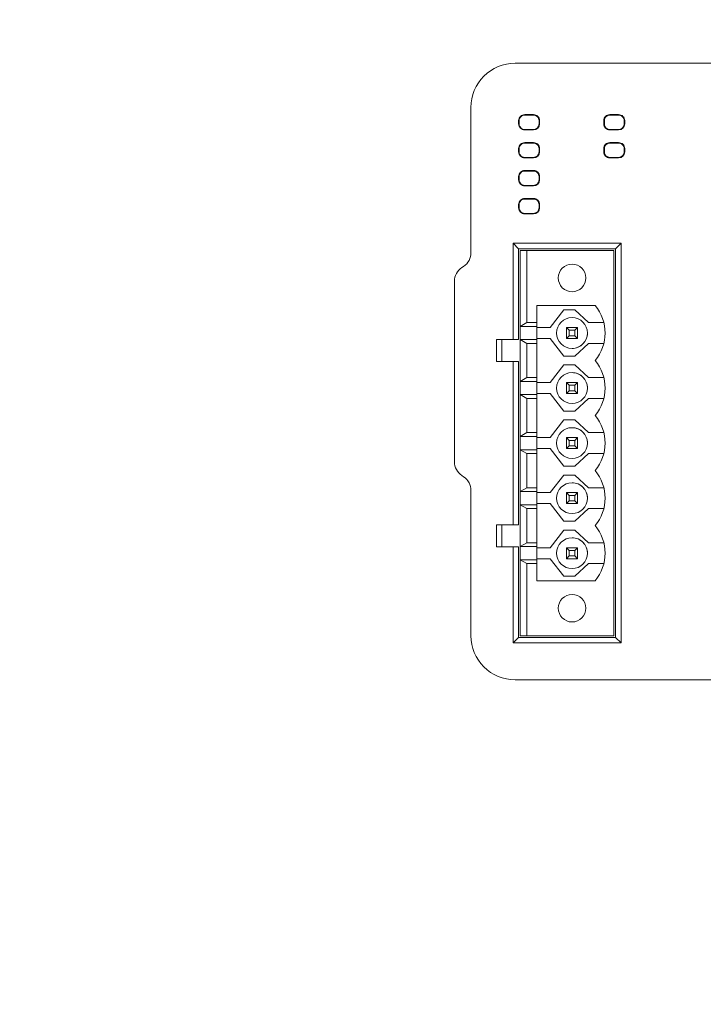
# Model space of a CAD drawing. Header units: millimetres. Extents: x -1114 to 1396, y -630 to 631.
# Tile 418 of 656: x 292 to 354, y -529 to -439. Entities that reach past the tile are written whole.
import ezdxf

# ---------------------------------------------------------------- set-up
doc = ezdxf.new("R2010")
doc.units = ezdxf.units.MM
doc.header["$MEASUREMENT"] = 0

msp = doc.modelspace()

# ---------------------------------------------------------------- linework, layer by layer
at = {"lineweight": 18}
for points, knots in [([(1038.9843, -629.7647), (1038.9843, -629.7647), (-1111.4882, -629.7647), (-1111.4882, -629.7647), (-1111.4882, -629.7647), (-1111.4882, -629.7647), (-1111.4882, 630.7883), (-1111.4882, 630.7883), (-1111.4882, 630.7883), (-1111.4882, 630.7883), (1038.9843, 630.7883), (1038.9843, 630.7883)], [0, 0, 0, 0, 0.3333333, 0.3333333, 0.3333333, 0.3333333, 0.6666667, 0.6666667, 0.6666667, 0.6666667, 1, 1, 1, 1]), ([(336.8203, -443.4076), (335.7594, -443.4076), (334.742, -443.8291), (333.9918, -444.5792), (333.9918, -444.5792), (333.2417, -445.3294), (332.8203, -446.3468), (332.8203, -447.4076)], [0, 0, 0, 0, 0.5, 0.5, 0.5, 0.5, 1, 1, 1, 1]), ([(336.8203, -443.4076), (335.7594, -443.4076), (334.742, -443.8291), (333.9918, -444.5792), (333.9918, -444.5792), (333.2417, -445.3294), (332.8203, -446.3468), (332.8203, -447.4076)], [0, 0, 0, 0, 0.5, 0.5, 0.5, 0.5, 1, 1, 1, 1]), ([(337.7018, -448.0654), (337.5559, -448.0654), (337.416, -448.1234), (337.3128, -448.2265), (337.3128, -448.2265), (337.2097, -448.3297), (337.1517, -448.4696), (337.1517, -448.6155)], [0, 0, 0, 0, 0.5, 0.5, 0.5, 0.5, 1, 1, 1, 1]), ([(339.0518, -448.6155), (339.0518, -448.4696), (338.9939, -448.3297), (338.8907, -448.2265), (338.8907, -448.2265), (338.7876, -448.1234), (338.6477, -448.0654), (338.5018, -448.0654)], [0, 0, 0, 0, 0.5, 0.5, 0.5, 0.5, 1, 1, 1, 1]), ([(345.4328, -448.0654), (345.2869, -448.0654), (345.147, -448.1234), (345.0438, -448.2265), (345.0438, -448.2265), (344.9407, -448.3297), (344.8827, -448.4696), (344.8827, -448.6155)], [0, 0, 0, 0, 0.5, 0.5, 0.5, 0.5, 1, 1, 1, 1]), ([(346.7828, -448.6155), (346.7828, -448.4696), (346.7249, -448.3297), (346.6217, -448.2265), (346.6217, -448.2265), (346.5186, -448.1234), (346.3787, -448.0654), (346.2328, -448.0654)], [0, 0, 0, 0, 0.5, 0.5, 0.5, 0.5, 1, 1, 1, 1]), ([(337.1517, -448.9155), (337.1517, -449.0614), (337.2097, -449.2013), (337.3128, -449.3045), (337.3128, -449.3045), (337.416, -449.4076), (337.5559, -449.4656), (337.7018, -449.4656)], [0, 0, 0, 0, 0.5, 0.5, 0.5, 0.5, 1, 1, 1, 1]), ([(337.7018, -448.1155), (337.5692, -448.1155), (337.442, -448.1682), (337.3482, -448.2619), (337.3482, -448.2619), (337.2545, -448.3557), (337.2018, -448.4829), (337.2018, -448.6155)], [0, 0, 0, 0, 0.5, 0.5, 0.5, 0.5, 1, 1, 1, 1]), ([(337.2018, -448.9155), (337.2018, -449.0481), (337.2545, -449.1753), (337.3482, -449.2691), (337.3482, -449.2691), (337.442, -449.3628), (337.5692, -449.4155), (337.7018, -449.4155)], [0, 0, 0, 0, 0.5, 0.5, 0.5, 0.5, 1, 1, 1, 1]), ([(339.0018, -448.6155), (339.0018, -448.4829), (338.9491, -448.3557), (338.8553, -448.2619), (338.8553, -448.2619), (338.7616, -448.1682), (338.6344, -448.1155), (338.5018, -448.1155)], [0, 0, 0, 0, 0.5, 0.5, 0.5, 0.5, 1, 1, 1, 1]), ([(344.8827, -448.9155), (344.8827, -449.0614), (344.9407, -449.2013), (345.0438, -449.3045), (345.0438, -449.3045), (345.147, -449.4076), (345.2869, -449.4656), (345.4328, -449.4656)], [0, 0, 0, 0, 0.5, 0.5, 0.5, 0.5, 1, 1, 1, 1]), ([(345.4328, -448.1155), (345.3002, -448.1155), (345.173, -448.1682), (345.0792, -448.2619), (345.0792, -448.2619), (344.9855, -448.3557), (344.9328, -448.4829), (344.9328, -448.6155)], [0, 0, 0, 0, 0.5, 0.5, 0.5, 0.5, 1, 1, 1, 1]), ([(344.9328, -448.9155), (344.9328, -449.0481), (344.9855, -449.1753), (345.0792, -449.2691), (345.0792, -449.2691), (345.173, -449.3628), (345.3002, -449.4155), (345.4328, -449.4155)], [0, 0, 0, 0, 0.5, 0.5, 0.5, 0.5, 1, 1, 1, 1]), ([(346.7328, -448.6155), (346.7328, -448.4829), (346.6801, -448.3557), (346.5863, -448.2619), (346.5863, -448.2619), (346.4926, -448.1682), (346.3654, -448.1155), (346.2328, -448.1155)], [0, 0, 0, 0, 0.5, 0.5, 0.5, 0.5, 1, 1, 1, 1]), ([(337.7018, -450.606), (337.5559, -450.606), (337.416, -450.664), (337.3128, -450.7671), (337.3128, -450.7671), (337.2097, -450.8703), (337.1517, -451.0102), (337.1517, -451.1561)], [0, 0, 0, 0, 0.5, 0.5, 0.5, 0.5, 1, 1, 1, 1]), ([(337.7018, -450.6561), (337.5692, -450.6561), (337.442, -450.7088), (337.3482, -450.8025), (337.3482, -450.8025), (337.2545, -450.8963), (337.2018, -451.0235), (337.2018, -451.1561)], [0, 0, 0, 0, 0.5, 0.5, 0.5, 0.5, 1, 1, 1, 1]), ([(339.0518, -451.1561), (339.0518, -451.0102), (338.9939, -450.8703), (338.8907, -450.7671), (338.8907, -450.7671), (338.7876, -450.664), (338.6477, -450.606), (338.5018, -450.606)], [0, 0, 0, 0, 0.5, 0.5, 0.5, 0.5, 1, 1, 1, 1]), ([(339.0018, -451.1561), (339.0018, -451.0235), (338.9491, -450.8963), (338.8553, -450.8025), (338.8553, -450.8025), (338.7616, -450.7088), (338.6344, -450.6561), (338.5018, -450.6561)], [0, 0, 0, 0, 0.5, 0.5, 0.5, 0.5, 1, 1, 1, 1]), ([(345.4328, -450.606), (345.2869, -450.606), (345.147, -450.664), (345.0438, -450.7671), (345.0438, -450.7671), (344.9407, -450.8703), (344.8827, -451.0102), (344.8827, -451.1561)], [0, 0, 0, 0, 0.5, 0.5, 0.5, 0.5, 1, 1, 1, 1]), ([(345.4328, -450.6561), (345.3002, -450.6561), (345.173, -450.7088), (345.0792, -450.8025), (345.0792, -450.8025), (344.9855, -450.8963), (344.9328, -451.0235), (344.9328, -451.1561)], [0, 0, 0, 0, 0.5, 0.5, 0.5, 0.5, 1, 1, 1, 1]), ([(346.7828, -451.1561), (346.7828, -451.0102), (346.7249, -450.8703), (346.6217, -450.7671), (346.6217, -450.7671), (346.5186, -450.664), (346.3787, -450.606), (346.2328, -450.606)], [0, 0, 0, 0, 0.5, 0.5, 0.5, 0.5, 1, 1, 1, 1]), ([(346.7328, -451.1561), (346.7328, -451.0235), (346.6801, -450.8963), (346.5863, -450.8025), (346.5863, -450.8025), (346.4926, -450.7088), (346.3654, -450.6561), (346.2328, -450.6561)], [0, 0, 0, 0, 0.5, 0.5, 0.5, 0.5, 1, 1, 1, 1]), ([(337.1517, -451.4561), (337.1517, -451.602), (337.2097, -451.7419), (337.3128, -451.8451), (337.3128, -451.8451), (337.416, -451.9482), (337.5559, -452.0062), (337.7018, -452.0062)], [0, 0, 0, 0, 0.5, 0.5, 0.5, 0.5, 1, 1, 1, 1]), ([(337.2018, -451.4561), (337.2018, -451.5887), (337.2545, -451.7159), (337.3482, -451.8097), (337.3482, -451.8097), (337.442, -451.9034), (337.5692, -451.9561), (337.7018, -451.9561)], [0, 0, 0, 0, 0.5, 0.5, 0.5, 0.5, 1, 1, 1, 1]), ([(344.8827, -451.4561), (344.8827, -451.602), (344.9407, -451.7419), (345.0438, -451.8451), (345.0438, -451.8451), (345.147, -451.9482), (345.2869, -452.0062), (345.4328, -452.0062)], [0, 0, 0, 0, 0.5, 0.5, 0.5, 0.5, 1, 1, 1, 1]), ([(344.9328, -451.4561), (344.9328, -451.5887), (344.9855, -451.7159), (345.0792, -451.8097), (345.0792, -451.8097), (345.173, -451.9034), (345.3002, -451.9561), (345.4328, -451.9561)], [0, 0, 0, 0, 0.5, 0.5, 0.5, 0.5, 1, 1, 1, 1]), ([(337.7018, -453.1466), (337.5559, -453.1466), (337.416, -453.2046), (337.3128, -453.3077), (337.3128, -453.3077), (337.2097, -453.4109), (337.1517, -453.5508), (337.1517, -453.6967)], [0, 0, 0, 0, 0.5, 0.5, 0.5, 0.5, 1, 1, 1, 1]), ([(337.7018, -453.1967), (337.5692, -453.1967), (337.442, -453.2494), (337.3482, -453.3431), (337.3482, -453.3431), (337.2545, -453.4369), (337.2018, -453.5641), (337.2018, -453.6967)], [0, 0, 0, 0, 0.5, 0.5, 0.5, 0.5, 1, 1, 1, 1]), ([(339.0518, -453.6967), (339.0518, -453.5508), (338.9939, -453.4109), (338.8907, -453.3077), (338.8907, -453.3077), (338.7876, -453.2046), (338.6477, -453.1466), (338.5018, -453.1466)], [0, 0, 0, 0, 0.5, 0.5, 0.5, 0.5, 1, 1, 1, 1]), ([(339.0018, -453.6967), (339.0018, -453.5641), (338.9491, -453.4369), (338.8553, -453.3431), (338.8553, -453.3431), (338.7616, -453.2494), (338.6344, -453.1967), (338.5018, -453.1967)], [0, 0, 0, 0, 0.5, 0.5, 0.5, 0.5, 1, 1, 1, 1]), ([(337.1517, -453.9967), (337.1517, -454.1426), (337.2097, -454.2825), (337.3128, -454.3857), (337.3128, -454.3857), (337.416, -454.4888), (337.5559, -454.5468), (337.7018, -454.5468)], [0, 0, 0, 0, 0.5, 0.5, 0.5, 0.5, 1, 1, 1, 1]), ([(337.2018, -453.9967), (337.2018, -454.1293), (337.2545, -454.2565), (337.3482, -454.3503), (337.3482, -454.3503), (337.442, -454.444), (337.5692, -454.4967), (337.7018, -454.4967)], [0, 0, 0, 0, 0.5, 0.5, 0.5, 0.5, 1, 1, 1, 1]), ([(337.7018, -455.6872), (337.5559, -455.6872), (337.416, -455.7452), (337.3128, -455.8483), (337.3128, -455.8483), (337.2097, -455.9515), (337.1517, -456.0914), (337.1517, -456.2373)], [0, 0, 0, 0, 0.5, 0.5, 0.5, 0.5, 1, 1, 1, 1]), ([(337.7018, -455.7373), (337.5692, -455.7373), (337.442, -455.79), (337.3482, -455.8837), (337.3482, -455.8837), (337.2545, -455.9775), (337.2018, -456.1047), (337.2018, -456.2373)], [0, 0, 0, 0, 0.5, 0.5, 0.5, 0.5, 1, 1, 1, 1]), ([(339.0518, -456.2373), (339.0518, -456.0914), (338.9939, -455.9515), (338.8907, -455.8483), (338.8907, -455.8483), (338.7876, -455.7452), (338.6477, -455.6872), (338.5018, -455.6872)], [0, 0, 0, 0, 0.5, 0.5, 0.5, 0.5, 1, 1, 1, 1]), ([(339.0018, -456.2373), (339.0018, -456.1047), (338.9491, -455.9775), (338.8553, -455.8837), (338.8553, -455.8837), (338.7616, -455.79), (338.6344, -455.7373), (338.5018, -455.7373)], [0, 0, 0, 0, 0.5, 0.5, 0.5, 0.5, 1, 1, 1, 1]), ([(337.1517, -456.5373), (337.1517, -456.6832), (337.2097, -456.8231), (337.3128, -456.9263), (337.3128, -456.9263), (337.416, -457.0294), (337.5559, -457.0874), (337.7018, -457.0874)], [0, 0, 0, 0, 0.5, 0.5, 0.5, 0.5, 1, 1, 1, 1]), ([(337.2018, -456.5373), (337.2018, -456.6699), (337.2545, -456.7971), (337.3482, -456.8909), (337.3482, -456.8909), (337.442, -456.9846), (337.5692, -457.0373), (337.7018, -457.0373)], [0, 0, 0, 0, 0.5, 0.5, 0.5, 0.5, 1, 1, 1, 1]), ([(343.2517, -462.9076), (343.2517, -462.2173), (342.6921, -461.6576), (342.0017, -461.6576), (342.0017, -461.6576), (341.3114, -461.6576), (340.7517, -462.2173), (340.7517, -462.9076), (340.7517, -462.9076), (340.7517, -463.598), (341.3113, -464.1576), (342.0017, -464.1576), (342.0017, -464.1576), (342.6921, -464.1577), (343.2517, -463.598), (343.2517, -462.9077)], [0, 0, 0, 0, 0.25, 0.25, 0.25, 0.25, 0.5, 0.5, 0.5, 0.5, 0.75, 0.75, 0.75, 0.75, 1, 1, 1, 1]), ([(343.4017, -467.9076), (343.4017, -467.1345), (342.7749, -466.5077), (342.0018, -466.5076), (342.0018, -466.5076), (341.2286, -466.5076), (340.6018, -467.1344), (340.6017, -467.9076), (340.6017, -467.9076), (340.6017, -468.6807), (341.2284, -469.3076), (342.0016, -469.3076)], [0, 0, 0, 0, 0.3333333, 0.3333333, 0.3333333, 0.3333333, 0.6666667, 0.6666667, 0.6666667, 0.6666667, 1, 1, 1, 1]), ([(343.4017, -467.9076), (343.4017, -467.1344), (342.7749, -466.5076), (342.0017, -466.5076), (342.0017, -466.5076), (341.2285, -466.5076), (340.6017, -467.1344), (340.6017, -467.9076), (340.6017, -467.9076), (340.6017, -468.6808), (341.2285, -469.3076), (342.0017, -469.3076), (342.0017, -469.3076), (342.7749, -469.3077), (343.4017, -468.6809), (343.4017, -467.9077)], [0, 0, 0, 0, 0.25, 0.25, 0.25, 0.25, 0.5, 0.5, 0.5, 0.5, 0.75, 0.75, 0.75, 0.75, 1, 1, 1, 1]), ([(342.0016, -469.3076), (342.3729, -469.3077), (342.729, -469.1602), (342.9916, -468.8976), (342.9916, -468.8976), (343.2542, -468.6351), (343.4017, -468.279), (343.4017, -467.9077)], [0, 0, 0, 0, 0.5, 0.5, 0.5, 0.5, 1, 1, 1, 1]), ([(342.0017, -471.5076), (341.2285, -471.5076), (340.6017, -472.1344), (340.6017, -472.9076), (340.6017, -472.9076), (340.6017, -473.6808), (341.2285, -474.3076), (342.0017, -474.3076), (342.0017, -474.3076), (342.7749, -474.3077), (343.4017, -473.6809), (343.4017, -472.9077)], [0, 0, 0, 0, 0.3333333, 0.3333333, 0.3333333, 0.3333333, 0.6666667, 0.6666667, 0.6666667, 0.6666667, 1, 1, 1, 1]), ([(343.4017, -472.9076), (343.4017, -472.1344), (342.7749, -471.5076), (342.0017, -471.5076), (342.0017, -471.5076), (341.2285, -471.5076), (340.6017, -472.1344), (340.6017, -472.9076), (340.6017, -472.9076), (340.6017, -473.6808), (341.2285, -474.3076), (342.0017, -474.3076), (342.0017, -474.3076), (342.7749, -474.3077), (343.4017, -473.6809), (343.4017, -472.9077)], [0, 0, 0, 0, 0.25, 0.25, 0.25, 0.25, 0.5, 0.5, 0.5, 0.5, 0.75, 0.75, 0.75, 0.75, 1, 1, 1, 1]), ([(343.4017, -472.9076), (343.4017, -472.5363), (343.2542, -472.1802), (342.9917, -471.9177), (342.9917, -471.9177), (342.7291, -471.6551), (342.373, -471.5076), (342.0017, -471.5076)], [0, 0, 0, 0, 0.5, 0.5, 0.5, 0.5, 1, 1, 1, 1]), ([(342.0017, -476.5076), (341.2285, -476.5076), (340.6017, -477.1344), (340.6017, -477.9076), (340.6017, -477.9076), (340.6017, -478.6808), (341.2285, -479.3076), (342.0017, -479.3076), (342.0017, -479.3076), (342.7749, -479.3077), (343.4017, -478.6809), (343.4017, -477.9077)], [0, 0, 0, 0, 0.3333333, 0.3333333, 0.3333333, 0.3333333, 0.6666667, 0.6666667, 0.6666667, 0.6666667, 1, 1, 1, 1]), ([(343.4017, -477.9076), (343.4017, -477.1344), (342.7749, -476.5076), (342.0017, -476.5076), (342.0017, -476.5076), (341.2285, -476.5076), (340.6017, -477.1344), (340.6017, -477.9076), (340.6017, -477.9076), (340.6017, -478.6808), (341.2285, -479.3076), (342.0017, -479.3076), (342.0017, -479.3076), (342.7749, -479.3077), (343.4017, -478.6809), (343.4017, -477.9077)], [0, 0, 0, 0, 0.25, 0.25, 0.25, 0.25, 0.5, 0.5, 0.5, 0.5, 0.75, 0.75, 0.75, 0.75, 1, 1, 1, 1]), ([(343.4017, -477.9076), (343.4017, -477.5363), (343.2542, -477.1802), (342.9917, -476.9177), (342.9917, -476.9177), (342.7291, -476.6551), (342.373, -476.5076), (342.0017, -476.5076)], [0, 0, 0, 0, 0.5, 0.5, 0.5, 0.5, 1, 1, 1, 1]), ([(342.0017, -481.5076), (341.2285, -481.5076), (340.6017, -482.1344), (340.6017, -482.9076), (340.6017, -482.9076), (340.6017, -483.6808), (341.2285, -484.3076), (342.0017, -484.3076), (342.0017, -484.3076), (342.7749, -484.3077), (343.4017, -483.6809), (343.4017, -482.9077)], [0, 0, 0, 0, 0.3333333, 0.3333333, 0.3333333, 0.3333333, 0.6666667, 0.6666667, 0.6666667, 0.6666667, 1, 1, 1, 1]), ([(343.4017, -482.9076), (343.4017, -482.1344), (342.7749, -481.5076), (342.0017, -481.5076), (342.0017, -481.5076), (341.2285, -481.5076), (340.6017, -482.1344), (340.6017, -482.9076), (340.6017, -482.9076), (340.6017, -483.6808), (341.2285, -484.3076), (342.0017, -484.3076), (342.0017, -484.3076), (342.7749, -484.3077), (343.4017, -483.6809), (343.4017, -482.9077)], [0, 0, 0, 0, 0.25, 0.25, 0.25, 0.25, 0.5, 0.5, 0.5, 0.5, 0.75, 0.75, 0.75, 0.75, 1, 1, 1, 1]), ([(343.4017, -482.9076), (343.4017, -482.5363), (343.2542, -482.1802), (342.9917, -481.9177), (342.9917, -481.9177), (342.7291, -481.6551), (342.373, -481.5076), (342.0017, -481.5076)], [0, 0, 0, 0, 0.5, 0.5, 0.5, 0.5, 1, 1, 1, 1]), ([(342.0017, -486.5076), (341.2285, -486.5076), (340.6017, -487.1344), (340.6017, -487.9076), (340.6017, -487.9076), (340.6017, -488.6808), (341.2285, -489.3076), (342.0017, -489.3076), (342.0017, -489.3076), (342.7749, -489.3077), (343.4017, -488.6809), (343.4017, -487.9077)], [0, 0, 0, 0, 0.3333333, 0.3333333, 0.3333333, 0.3333333, 0.6666667, 0.6666667, 0.6666667, 0.6666667, 1, 1, 1, 1]), ([(343.4017, -487.9076), (343.4017, -487.1344), (342.7749, -486.5076), (342.0017, -486.5076), (342.0017, -486.5076), (341.2285, -486.5076), (340.6017, -487.1344), (340.6017, -487.9076), (340.6017, -487.9076), (340.6017, -488.6808), (341.2285, -489.3076), (342.0017, -489.3076), (342.0017, -489.3076), (342.7749, -489.3077), (343.4017, -488.6809), (343.4017, -487.9077)], [0, 0, 0, 0, 0.25, 0.25, 0.25, 0.25, 0.5, 0.5, 0.5, 0.5, 0.75, 0.75, 0.75, 0.75, 1, 1, 1, 1]), ([(343.4017, -487.9076), (343.4017, -487.5363), (343.2542, -487.1802), (342.9917, -486.9177), (342.9917, -486.9177), (342.7291, -486.6551), (342.373, -486.5076), (342.0017, -486.5076)], [0, 0, 0, 0, 0.5, 0.5, 0.5, 0.5, 1, 1, 1, 1]), ([(343.2517, -492.9076), (343.2517, -492.2173), (342.6921, -491.6576), (342.0017, -491.6576), (342.0017, -491.6576), (341.3114, -491.6576), (340.7517, -492.2173), (340.7517, -492.9076), (340.7517, -492.9076), (340.7517, -493.598), (341.3113, -494.1576), (342.0017, -494.1576), (342.0017, -494.1576), (342.6921, -494.1577), (343.2517, -493.598), (343.2517, -492.9077)], [0, 0, 0, 0, 0.25, 0.25, 0.25, 0.25, 0.5, 0.5, 0.5, 0.5, 0.75, 0.75, 0.75, 0.75, 1, 1, 1, 1]), ([(332.8203, -495.4076), (332.8203, -496.4685), (333.2417, -497.4859), (333.9918, -498.2361), (333.9918, -498.2361), (334.742, -498.9862), (335.7594, -499.4076), (336.8203, -499.4076)], [0, 0, 0, 0, 0.5, 0.5, 0.5, 0.5, 1, 1, 1, 1]), ([(332.8203, -495.4076), (332.8203, -496.4685), (333.2417, -497.4859), (333.9918, -498.2361), (333.9918, -498.2361), (334.742, -498.9862), (335.7594, -499.4076), (336.8203, -499.4076)], [0, 0, 0, 0, 0.5, 0.5, 0.5, 0.5, 1, 1, 1, 1])]:
    msp.add_open_spline(points, degree=3, knots=knots, dxfattribs=at)
for points in [[(336.8203, -443.4076), (336.8203, -443.4076), (353.8203, -443.4076), (353.8203, -443.4076)], [(336.8203, -443.4076), (336.8203, -443.4076), (353.8203, -443.4076), (353.8203, -443.4076)], [(353.8203, -443.4076), (353.8203, -443.4076), (354.8203, -443.4076), (354.8203, -443.4076)], [(332.8203, -460.6049), (332.8203, -460.6049), (332.8203, -447.4076), (332.8203, -447.4076)], [(332.8203, -460.6049), (332.8203, -460.6049), (332.8203, -447.4076), (332.8203, -447.4076)], [(337.7018, -448.0654), (337.7018, -448.0654), (338.5018, -448.0654), (338.5018, -448.0654)], [(345.4328, -448.0654), (345.4328, -448.0654), (346.2328, -448.0654), (346.2328, -448.0654)], [(337.1517, -448.6155), (337.1517, -448.6155), (337.1517, -448.9155), (337.1517, -448.9155)], [(337.2018, -448.9155), (337.2018, -448.9155), (337.2018, -448.6155), (337.2018, -448.6155)], [(337.3482, -448.2619), (337.3482, -448.2619), (337.3106, -448.2244), (337.3106, -448.2244)], [(337.7018, -448.1155), (337.7018, -448.1155), (338.5018, -448.1155), (338.5018, -448.1155)], [(338.5018, -449.4155), (338.7779, -449.4155), (339.0018, -449.1916), (339.0018, -448.9155)], [(338.5018, -449.4656), (338.8056, -449.4656), (339.0518, -449.2193), (339.0518, -448.9155)], [(338.8929, -448.2244), (338.8929, -448.2244), (338.8553, -448.2619), (338.8553, -448.2619)], [(339.0018, -448.6155), (339.0018, -448.6155), (339.0018, -448.9155), (339.0018, -448.9155)], [(339.0518, -448.6155), (339.0518, -448.6155), (339.0518, -448.9155), (339.0518, -448.9155)], [(344.8827, -448.6155), (344.8827, -448.6155), (344.8827, -448.9155), (344.8827, -448.9155)], [(344.9328, -448.9155), (344.9328, -448.9155), (344.9328, -448.6155), (344.9328, -448.6155)], [(345.0416, -448.2244), (345.0416, -448.2244), (345.0792, -448.2619), (345.0792, -448.2619)], [(345.4328, -448.1155), (345.4328, -448.1155), (346.2328, -448.1155), (346.2328, -448.1155)], [(346.2328, -449.4155), (346.5089, -449.4155), (346.7328, -449.1916), (346.7328, -448.9155)], [(346.2328, -449.4656), (346.5366, -449.4656), (346.7828, -449.2193), (346.7828, -448.9155)], [(346.5863, -448.2619), (346.5863, -448.2619), (346.6239, -448.2244), (346.6239, -448.2244)], [(346.7328, -448.6155), (346.7328, -448.6155), (346.7328, -448.9155), (346.7328, -448.9155)], [(346.7828, -448.6155), (346.7828, -448.6155), (346.7828, -448.9155), (346.7828, -448.9155)], [(337.3106, -449.3066), (337.3106, -449.3066), (337.3482, -449.2691), (337.3482, -449.2691)], [(338.5018, -449.4155), (338.5018, -449.4155), (337.7018, -449.4155), (337.7018, -449.4155)], [(337.7018, -449.4656), (337.7018, -449.4656), (338.5018, -449.4656), (338.5018, -449.4656)], [(338.8929, -449.3066), (338.8929, -449.3066), (338.8553, -449.2691), (338.8553, -449.2691)], [(345.0792, -449.2691), (345.0792, -449.2691), (345.0416, -449.3066), (345.0416, -449.3066)], [(346.2328, -449.4155), (346.2328, -449.4155), (345.4328, -449.4155), (345.4328, -449.4155)], [(345.4328, -449.4656), (345.4328, -449.4656), (346.2328, -449.4656), (346.2328, -449.4656)], [(346.6239, -449.3066), (346.6239, -449.3066), (346.5863, -449.2691), (346.5863, -449.2691)], [(337.3106, -450.765), (337.3106, -450.765), (337.3482, -450.8025), (337.3482, -450.8025)], [(337.7018, -450.606), (337.7018, -450.606), (338.5018, -450.606), (338.5018, -450.606)], [(337.7018, -450.6561), (337.7018, -450.6561), (338.5018, -450.6561), (338.5018, -450.6561)], [(338.8553, -450.8025), (338.8553, -450.8025), (338.8929, -450.765), (338.8929, -450.765)], [(345.0792, -450.8025), (345.0792, -450.8025), (345.0416, -450.765), (345.0416, -450.765)], [(345.4328, -450.606), (345.4328, -450.606), (346.2328, -450.606), (346.2328, -450.606)], [(345.4328, -450.6561), (345.4328, -450.6561), (346.2328, -450.6561), (346.2328, -450.6561)], [(346.6239, -450.765), (346.6239, -450.765), (346.5863, -450.8025), (346.5863, -450.8025)], [(337.1517, -451.1561), (337.1517, -451.1561), (337.1517, -451.4561), (337.1517, -451.4561)], [(337.2018, -451.4561), (337.2018, -451.4561), (337.2018, -451.1561), (337.2018, -451.1561)], [(338.5018, -451.9561), (338.7779, -451.9561), (339.0018, -451.7322), (339.0018, -451.4561)], [(338.5018, -452.0062), (338.8056, -452.0062), (339.0518, -451.7599), (339.0518, -451.4561)], [(339.0018, -451.1561), (339.0018, -451.1561), (339.0018, -451.4561), (339.0018, -451.4561)], [(339.0518, -451.1561), (339.0518, -451.1561), (339.0518, -451.4561), (339.0518, -451.4561)], [(344.8827, -451.1561), (344.8827, -451.1561), (344.8827, -451.4561), (344.8827, -451.4561)], [(344.9328, -451.4561), (344.9328, -451.4561), (344.9328, -451.1561), (344.9328, -451.1561)], [(346.2328, -451.9561), (346.5089, -451.9561), (346.7328, -451.7322), (346.7328, -451.4561)], [(346.2328, -452.0062), (346.5366, -452.0062), (346.7828, -451.7599), (346.7828, -451.4561)], [(346.7328, -451.1561), (346.7328, -451.1561), (346.7328, -451.4561), (346.7328, -451.4561)], [(346.7828, -451.1561), (346.7828, -451.1561), (346.7828, -451.4561), (346.7828, -451.4561)], [(337.3106, -451.8472), (337.3106, -451.8472), (337.3482, -451.8097), (337.3482, -451.8097)], [(338.5018, -451.9561), (338.5018, -451.9561), (337.7018, -451.9561), (337.7018, -451.9561)], [(337.7018, -452.0062), (337.7018, -452.0062), (338.5018, -452.0062), (338.5018, -452.0062)], [(338.8929, -451.8472), (338.8929, -451.8472), (338.8553, -451.8097), (338.8553, -451.8097)], [(345.0416, -451.8472), (345.0416, -451.8472), (345.0792, -451.8097), (345.0792, -451.8097)], [(346.2328, -451.9561), (346.2328, -451.9561), (345.4328, -451.9561), (345.4328, -451.9561)], [(345.4328, -452.0062), (345.4328, -452.0062), (346.2328, -452.0062), (346.2328, -452.0062)], [(346.6239, -451.8472), (346.6239, -451.8472), (346.5863, -451.8097), (346.5863, -451.8097)], [(337.3106, -453.3056), (337.3106, -453.3056), (337.3482, -453.3431), (337.3482, -453.3431)], [(337.7018, -453.1466), (337.7018, -453.1466), (338.5018, -453.1466), (338.5018, -453.1466)], [(337.7018, -453.1967), (337.7018, -453.1967), (338.5018, -453.1967), (338.5018, -453.1967)], [(338.8929, -453.3056), (338.8929, -453.3056), (338.8553, -453.3431), (338.8553, -453.3431)], [(337.1517, -453.6967), (337.1517, -453.6967), (337.1517, -453.9967), (337.1517, -453.9967)], [(337.2018, -453.9967), (337.2018, -453.9967), (337.2018, -453.6967), (337.2018, -453.6967)], [(337.3482, -454.3503), (337.3482, -454.3503), (337.3106, -454.3878), (337.3106, -454.3878)], [(338.5018, -454.4967), (338.7779, -454.4967), (339.0018, -454.2728), (339.0018, -453.9967)], [(338.5018, -454.5468), (338.8056, -454.5468), (339.0518, -454.3005), (339.0518, -453.9967)], [(338.8929, -454.3878), (338.8929, -454.3878), (338.8553, -454.3503), (338.8553, -454.3503)], [(339.0018, -453.6967), (339.0018, -453.6967), (339.0018, -453.9967), (339.0018, -453.9967)], [(339.0518, -453.6967), (339.0518, -453.6967), (339.0518, -453.9967), (339.0518, -453.9967)], [(338.5018, -454.4967), (338.5018, -454.4967), (337.7018, -454.4967), (337.7018, -454.4967)], [(337.7018, -454.5468), (337.7018, -454.5468), (338.5018, -454.5468), (338.5018, -454.5468)], [(337.3106, -455.8462), (337.3106, -455.8462), (337.3482, -455.8837), (337.3482, -455.8837)], [(337.7018, -455.6872), (337.7018, -455.6872), (338.5018, -455.6872), (338.5018, -455.6872)], [(337.7018, -455.7373), (337.7018, -455.7373), (338.5018, -455.7373), (338.5018, -455.7373)], [(338.8553, -455.8837), (338.8553, -455.8837), (338.8929, -455.8462), (338.8929, -455.8462)], [(337.1517, -456.2373), (337.1517, -456.2373), (337.1517, -456.5373), (337.1517, -456.5373)], [(337.2018, -456.5373), (337.2018, -456.5373), (337.2018, -456.2373), (337.2018, -456.2373)], [(337.3482, -456.8909), (337.3482, -456.8909), (337.3106, -456.9284), (337.3106, -456.9284)], [(338.5018, -457.0373), (338.5018, -457.0373), (337.7018, -457.0373), (337.7018, -457.0373)], [(338.5018, -457.0373), (338.7779, -457.0373), (339.0018, -456.8134), (339.0018, -456.5373)], [(338.5018, -457.0874), (338.8056, -457.0874), (339.0518, -456.8411), (339.0518, -456.5373)], [(338.8929, -456.9284), (338.8929, -456.9284), (338.8553, -456.8909), (338.8553, -456.8909)], [(339.0018, -456.2373), (339.0018, -456.2373), (339.0018, -456.5373), (339.0018, -456.5373)], [(339.0518, -456.2373), (339.0518, -456.2373), (339.0518, -456.5373), (339.0518, -456.5373)], [(337.7018, -457.0874), (337.7018, -457.0874), (338.5018, -457.0874), (338.5018, -457.0874)], [(332.1523, -461.8529), (332.5696, -461.5748), (332.8203, -461.1064), (332.8203, -460.6049)], [(332.1523, -461.8529), (332.5696, -461.5748), (332.8203, -461.1064), (332.8203, -460.6049)], [(337.1517, -460.2576), (337.1517, -460.2576), (336.6517, -459.7576), (336.6517, -459.7576)], [(336.6517, -468.4876), (336.6517, -468.4876), (336.6517, -459.7576), (336.6517, -459.7576)], [(336.6517, -459.7576), (336.6517, -459.7576), (346.4517, -459.7576), (346.4517, -459.7576)], [(337.1517, -460.2576), (337.1517, -460.2576), (337.1517, -468.4876), (337.1517, -468.4876)], [(345.9517, -460.2576), (345.9517, -460.2576), (337.1517, -460.2576), (337.1517, -460.2576)], [(337.9017, -460.4076), (337.9017, -460.4076), (337.3017, -460.4076), (337.3017, -460.4076)], [(337.3017, -460.4076), (337.3017, -460.4076), (337.3017, -467.3076), (337.3017, -467.3076)], [(337.9017, -460.4076), (337.9017, -460.4076), (345.8017, -460.4076), (345.8017, -460.4076)], [(337.9017, -466.9576), (337.9017, -466.9576), (337.9017, -460.4076), (337.9017, -460.4076)], [(345.8017, -495.4076), (345.8017, -495.4076), (345.8017, -460.4076), (345.8017, -460.4076)], [(346.4517, -459.7576), (346.4517, -459.7576), (345.9517, -460.2576), (345.9517, -460.2576)], [(345.9517, -495.5576), (345.9517, -495.5576), (345.9517, -460.2576), (345.9517, -460.2576)], [(346.4517, -459.7576), (346.4517, -459.7576), (346.4517, -496.0576), (346.4517, -496.0576)], [(331.9882, -461.9623), (331.5709, -462.2405), (331.3203, -462.7089), (331.3203, -463.2104)], [(331.9882, -461.9623), (331.5709, -462.2405), (331.3203, -462.7089), (331.3203, -463.2104)], [(331.9882, -461.9623), (331.9882, -461.9623), (332.1523, -461.8529), (332.1523, -461.8529)], [(331.3203, -479.6049), (331.3203, -479.6049), (331.3203, -463.2104), (331.3203, -463.2104)], [(338.8017, -466.9576), (338.8017, -466.9576), (338.8017, -465.4076), (338.8017, -465.4076)], [(338.8017, -465.4076), (338.8017, -465.4076), (344.1017, -465.4076), (344.1017, -465.4076)], [(340.0017, -467.4076), (340.0017, -467.4076), (341.2433, -465.8076), (341.2433, -465.8076)], [(341.2433, -465.8076), (341.2433, -465.8076), (342.2433, -465.8076), (342.2433, -465.8076)], [(342.2433, -465.8076), (342.2433, -465.8076), (343.4849, -466.9576), (343.4849, -466.9576)], [(344.1017, -470.4076), (345.3017, -468.957), (345.3017, -466.8583), (344.1017, -465.4077)], [(337.3017, -467.3076), (337.3017, -467.3076), (337.9017, -466.9576), (337.9017, -466.9576)], [(337.3017, -468.5076), (337.3017, -468.5076), (337.3017, -467.3076), (337.3017, -467.3076)], [(337.3017, -467.3076), (337.3017, -467.3076), (338.8017, -467.3076), (338.8017, -467.3076)], [(337.9017, -466.9576), (337.9017, -466.9576), (338.8017, -466.9576), (338.8017, -466.9576)], [(338.8017, -467.3076), (338.8017, -467.3076), (338.8017, -466.9576), (338.8017, -466.9576)], [(338.8017, -468.5076), (338.8017, -468.5076), (338.8017, -467.3076), (338.8017, -467.3076)], [(338.8017, -467.4076), (338.8017, -467.4076), (340.0017, -467.4076), (340.0017, -467.4076)], [(341.5017, -467.4076), (341.5017, -467.4076), (341.5017, -468.4076), (341.5017, -468.4076)], [(341.7517, -467.6576), (341.7517, -467.6576), (341.5017, -467.4076), (341.5017, -467.4076)], [(342.5017, -467.4076), (342.5017, -467.4076), (341.5017, -467.4076), (341.5017, -467.4076)], [(341.7517, -467.6576), (341.7517, -467.6576), (342.2517, -467.6576), (342.2517, -467.6576)], [(341.7517, -468.1576), (341.7517, -468.1576), (341.7517, -467.6576), (341.7517, -467.6576)], [(342.2517, -467.6576), (342.2517, -467.6576), (342.5017, -467.4076), (342.5017, -467.4076)], [(342.2517, -467.6576), (342.2517, -467.6576), (342.2517, -468.1576), (342.2517, -468.1576)], [(342.5017, -468.4076), (342.5017, -468.4076), (342.5017, -467.4076), (342.5017, -467.4076)], [(343.4849, -466.9576), (343.4849, -466.9576), (344.8849, -466.9576), (344.8849, -466.9576)], [(335.1517, -468.4876), (335.1517, -468.4876), (335.1517, -470.4876), (335.1517, -470.4876)], [(335.1517, -468.4876), (335.1517, -468.4876), (336.6517, -468.4876), (336.6517, -468.4876)], [(335.6203, -468.4879), (335.6203, -468.4879), (335.6203, -470.4879), (335.6203, -470.4879)], [(336.6517, -468.4876), (336.6517, -468.4876), (337.1517, -468.4876), (337.1517, -468.4876)], [(337.3017, -468.5076), (337.3017, -468.5076), (337.3017, -472.3076), (337.3017, -472.3076)], [(337.3017, -468.5076), (337.3017, -468.5076), (338.8017, -468.5076), (338.8017, -468.5076)], [(337.9017, -468.8576), (337.9017, -468.8576), (337.3017, -468.5076), (337.3017, -468.5076)], [(340.0017, -468.4076), (340.0017, -468.4076), (338.8017, -468.4076), (338.8017, -468.4076)], [(338.8017, -468.8576), (338.8017, -468.8576), (338.8017, -468.5076), (338.8017, -468.5076)], [(341.2433, -470.0076), (341.2433, -470.0076), (340.0017, -468.4076), (340.0017, -468.4076)], [(341.5017, -468.4076), (341.5017, -468.4076), (341.7517, -468.1576), (341.7517, -468.1576)], [(341.5017, -468.4076), (341.5017, -468.4076), (342.5017, -468.4076), (342.5017, -468.4076)], [(342.2517, -468.1576), (342.2517, -468.1576), (341.7517, -468.1576), (341.7517, -468.1576)], [(342.5017, -468.4076), (342.5017, -468.4076), (342.2517, -468.1576), (342.2517, -468.1576)], [(337.9017, -468.8576), (337.9017, -468.8576), (338.8017, -468.8576), (338.8017, -468.8576)], [(337.9017, -471.9576), (337.9017, -471.9576), (337.9017, -468.8576), (337.9017, -468.8576)], [(338.8017, -471.9576), (338.8017, -471.9576), (338.8017, -468.8576), (338.8017, -468.8576)], [(343.4849, -468.8576), (343.4849, -468.8576), (342.2433, -470.0076), (342.2433, -470.0076)], [(344.8849, -468.8576), (344.8849, -468.8576), (343.4849, -468.8576), (343.4849, -468.8576)], [(342.2433, -470.0076), (342.2433, -470.0076), (341.2433, -470.0076), (341.2433, -470.0076)], [(344.1017, -475.4076), (345.3017, -473.957), (345.3017, -471.8583), (344.1017, -470.4077)], [(335.1517, -470.4876), (335.1517, -470.4876), (336.6517, -470.4876), (336.6517, -470.4876)], [(336.6517, -470.4876), (336.6517, -470.4876), (337.1517, -470.4876), (337.1517, -470.4876)], [(336.6517, -485.3276), (336.6517, -485.3276), (336.6517, -470.4876), (336.6517, -470.4876)], [(337.1517, -470.4876), (337.1517, -470.4876), (337.1517, -485.3276), (337.1517, -485.3276)], [(340.0017, -472.4076), (340.0017, -472.4076), (341.2433, -470.8076), (341.2433, -470.8076)], [(341.2433, -470.8076), (341.2433, -470.8076), (342.2433, -470.8076), (342.2433, -470.8076)], [(342.2433, -470.8076), (342.2433, -470.8076), (343.4849, -471.9576), (343.4849, -471.9576)], [(337.3017, -472.3076), (337.3017, -472.3076), (337.9017, -471.9576), (337.9017, -471.9576)], [(337.9017, -471.9576), (337.9017, -471.9576), (338.8017, -471.9576), (338.8017, -471.9576)], [(338.8017, -472.3076), (338.8017, -472.3076), (338.8017, -471.9576), (338.8017, -471.9576)], [(343.4849, -471.9576), (343.4849, -471.9576), (344.8849, -471.9576), (344.8849, -471.9576)], [(337.3017, -473.5076), (337.3017, -473.5076), (337.3017, -472.3076), (337.3017, -472.3076)], [(337.3017, -472.3076), (337.3017, -472.3076), (338.8017, -472.3076), (338.8017, -472.3076)], [(338.8017, -473.5076), (338.8017, -473.5076), (338.8017, -472.3076), (338.8017, -472.3076)], [(338.8017, -472.4076), (338.8017, -472.4076), (340.0017, -472.4076), (340.0017, -472.4076)], [(342.5017, -472.4076), (342.5017, -472.4076), (341.5017, -472.4076), (341.5017, -472.4076)], [(341.7517, -472.6576), (341.7517, -472.6576), (341.5017, -472.4076), (341.5017, -472.4076)], [(341.5017, -472.4076), (341.5017, -472.4076), (341.5017, -473.4076), (341.5017, -473.4076)], [(341.5017, -473.4076), (341.5017, -473.4076), (341.7517, -473.1576), (341.7517, -473.1576)], [(341.7517, -472.6576), (341.7517, -472.6576), (342.2517, -472.6576), (342.2517, -472.6576)], [(341.7517, -473.1576), (341.7517, -473.1576), (341.7517, -472.6576), (341.7517, -472.6576)], [(342.2517, -473.1576), (342.2517, -473.1576), (341.7517, -473.1576), (341.7517, -473.1576)], [(342.2517, -472.6576), (342.2517, -472.6576), (342.5017, -472.4076), (342.5017, -472.4076)], [(342.2517, -472.6576), (342.2517, -472.6576), (342.2517, -473.1576), (342.2517, -473.1576)], [(342.5017, -473.4076), (342.5017, -473.4076), (342.2517, -473.1576), (342.2517, -473.1576)], [(342.5017, -473.4076), (342.5017, -473.4076), (342.5017, -472.4076), (342.5017, -472.4076)], [(337.3017, -473.5076), (337.3017, -473.5076), (337.3017, -477.3076), (337.3017, -477.3076)], [(337.3017, -473.5076), (337.3017, -473.5076), (338.8017, -473.5076), (338.8017, -473.5076)], [(337.9017, -473.8576), (337.9017, -473.8576), (337.3017, -473.5076), (337.3017, -473.5076)], [(337.9017, -473.8576), (337.9017, -473.8576), (338.8017, -473.8576), (338.8017, -473.8576)], [(337.9017, -476.9576), (337.9017, -476.9576), (337.9017, -473.8576), (337.9017, -473.8576)], [(340.0017, -473.4076), (340.0017, -473.4076), (338.8017, -473.4076), (338.8017, -473.4076)], [(338.8017, -473.8576), (338.8017, -473.8576), (338.8017, -473.5076), (338.8017, -473.5076)], [(338.8017, -476.9576), (338.8017, -476.9576), (338.8017, -473.8576), (338.8017, -473.8576)], [(341.2433, -475.0076), (341.2433, -475.0076), (340.0017, -473.4076), (340.0017, -473.4076)], [(341.5017, -473.4076), (341.5017, -473.4076), (342.5017, -473.4076), (342.5017, -473.4076)], [(343.4849, -473.8576), (343.4849, -473.8576), (342.2433, -475.0076), (342.2433, -475.0076)], [(344.8849, -473.8576), (344.8849, -473.8576), (343.4849, -473.8576), (343.4849, -473.8576)], [(340.0017, -477.4076), (340.0017, -477.4076), (341.2433, -475.8076), (341.2433, -475.8076)], [(342.2433, -475.0076), (342.2433, -475.0076), (341.2433, -475.0076), (341.2433, -475.0076)], [(341.2433, -475.8076), (341.2433, -475.8076), (342.2433, -475.8076), (342.2433, -475.8076)], [(342.2433, -475.8076), (342.2433, -475.8076), (343.4849, -476.9576), (343.4849, -476.9576)], [(344.1017, -480.4076), (345.3017, -478.957), (345.3017, -476.8583), (344.1017, -475.4077)], [(337.3017, -477.3076), (337.3017, -477.3076), (337.9017, -476.9576), (337.9017, -476.9576)], [(337.3017, -478.5076), (337.3017, -478.5076), (337.3017, -477.3076), (337.3017, -477.3076)], [(337.3017, -477.3076), (337.3017, -477.3076), (338.8017, -477.3076), (338.8017, -477.3076)], [(337.9017, -476.9576), (337.9017, -476.9576), (338.8017, -476.9576), (338.8017, -476.9576)], [(338.8017, -477.3076), (338.8017, -477.3076), (338.8017, -476.9576), (338.8017, -476.9576)], [(338.8017, -478.5076), (338.8017, -478.5076), (338.8017, -477.3076), (338.8017, -477.3076)], [(338.8017, -477.4076), (338.8017, -477.4076), (340.0017, -477.4076), (340.0017, -477.4076)], [(342.5017, -477.4076), (342.5017, -477.4076), (341.5017, -477.4076), (341.5017, -477.4076)], [(341.7517, -477.6576), (341.7517, -477.6576), (341.5017, -477.4076), (341.5017, -477.4076)], [(341.5017, -477.4076), (341.5017, -477.4076), (341.5017, -478.4076), (341.5017, -478.4076)], [(342.2517, -477.6576), (342.2517, -477.6576), (342.5017, -477.4076), (342.5017, -477.4076)], [(342.5017, -478.4076), (342.5017, -478.4076), (342.5017, -477.4076), (342.5017, -477.4076)], [(343.4849, -476.9576), (343.4849, -476.9576), (344.8849, -476.9576), (344.8849, -476.9576)], [(337.3017, -478.5076), (337.3017, -478.5076), (337.3017, -482.3076), (337.3017, -482.3076)], [(337.3017, -478.5076), (337.3017, -478.5076), (338.8017, -478.5076), (338.8017, -478.5076)], [(337.9017, -478.8576), (337.9017, -478.8576), (337.3017, -478.5076), (337.3017, -478.5076)], [(340.0017, -478.4076), (340.0017, -478.4076), (338.8017, -478.4076), (338.8017, -478.4076)], [(338.8017, -478.8576), (338.8017, -478.8576), (338.8017, -478.5076), (338.8017, -478.5076)], [(341.2433, -480.0076), (341.2433, -480.0076), (340.0017, -478.4076), (340.0017, -478.4076)], [(341.5017, -478.4076), (341.5017, -478.4076), (341.7517, -478.1576), (341.7517, -478.1576)], [(341.5017, -478.4076), (341.5017, -478.4076), (342.5017, -478.4076), (342.5017, -478.4076)], [(341.7517, -477.6576), (341.7517, -477.6576), (342.2517, -477.6576), (342.2517, -477.6576)], [(341.7517, -478.1576), (341.7517, -478.1576), (341.7517, -477.6576), (341.7517, -477.6576)], [(342.2517, -478.1576), (342.2517, -478.1576), (341.7517, -478.1576), (341.7517, -478.1576)], [(342.2517, -477.6576), (342.2517, -477.6576), (342.2517, -478.1576), (342.2517, -478.1576)], [(342.5017, -478.4076), (342.5017, -478.4076), (342.2517, -478.1576), (342.2517, -478.1576)], [(337.9017, -481.9576), (337.9017, -481.9576), (337.9017, -478.8576), (337.9017, -478.8576)], [(337.9017, -478.8576), (337.9017, -478.8576), (338.8017, -478.8576), (338.8017, -478.8576)], [(338.8017, -481.9576), (338.8017, -481.9576), (338.8017, -478.8576), (338.8017, -478.8576)], [(343.4849, -478.8576), (343.4849, -478.8576), (342.2433, -480.0076), (342.2433, -480.0076)], [(344.8849, -478.8576), (344.8849, -478.8576), (343.4849, -478.8576), (343.4849, -478.8576)], [(331.3203, -479.6049), (331.3203, -480.1064), (331.5709, -480.5747), (331.9882, -480.8529)], [(331.3203, -479.6049), (331.3203, -480.1064), (331.5709, -480.5747), (331.9882, -480.8529)], [(342.2433, -480.0076), (342.2433, -480.0076), (341.2433, -480.0076), (341.2433, -480.0076)], [(332.1523, -480.9623), (332.1523, -480.9623), (331.9882, -480.8529), (331.9882, -480.8529)], [(332.1523, -480.9623), (332.1523, -480.9623), (331.9882, -480.8529), (331.9882, -480.8529)], [(332.8203, -482.2104), (332.8203, -481.7089), (332.5696, -481.2405), (332.1523, -480.9623)], [(332.8203, -482.2104), (332.8203, -481.7089), (332.5696, -481.2405), (332.1523, -480.9623)], [(340.0017, -482.4076), (340.0017, -482.4076), (341.2433, -480.8076), (341.2433, -480.8076)], [(341.2433, -480.8076), (341.2433, -480.8076), (342.2433, -480.8076), (342.2433, -480.8076)], [(342.2433, -480.8076), (342.2433, -480.8076), (343.4849, -481.9576), (343.4849, -481.9576)], [(344.1017, -485.4076), (345.3017, -483.957), (345.3017, -481.8583), (344.1017, -480.4077)], [(337.3017, -482.3076), (337.3017, -482.3076), (337.9017, -481.9576), (337.9017, -481.9576)], [(337.9017, -481.9576), (337.9017, -481.9576), (338.8017, -481.9576), (338.8017, -481.9576)], [(338.8017, -482.3076), (338.8017, -482.3076), (338.8017, -481.9576), (338.8017, -481.9576)], [(343.4849, -481.9576), (343.4849, -481.9576), (344.8849, -481.9576), (344.8849, -481.9576)], [(332.8203, -495.4076), (332.8203, -495.4076), (332.8203, -482.2104), (332.8203, -482.2104)], [(332.8203, -495.4076), (332.8203, -495.4076), (332.8203, -482.2104), (332.8203, -482.2104)], [(337.3017, -483.5076), (337.3017, -483.5076), (337.3017, -482.3076), (337.3017, -482.3076)], [(337.3017, -482.3076), (337.3017, -482.3076), (338.8017, -482.3076), (338.8017, -482.3076)], [(338.8017, -483.5076), (338.8017, -483.5076), (338.8017, -482.3076), (338.8017, -482.3076)], [(338.8017, -482.4076), (338.8017, -482.4076), (340.0017, -482.4076), (340.0017, -482.4076)], [(341.5017, -482.4076), (341.5017, -482.4076), (341.5017, -483.4076), (341.5017, -483.4076)], [(341.7517, -482.6576), (341.7517, -482.6576), (341.5017, -482.4076), (341.5017, -482.4076)], [(342.5017, -482.4076), (342.5017, -482.4076), (341.5017, -482.4076), (341.5017, -482.4076)], [(341.7517, -483.1576), (341.7517, -483.1576), (341.7517, -482.6576), (341.7517, -482.6576)], [(341.7517, -482.6576), (341.7517, -482.6576), (342.2517, -482.6576), (342.2517, -482.6576)], [(342.2517, -482.6576), (342.2517, -482.6576), (342.5017, -482.4076), (342.5017, -482.4076)], [(342.2517, -482.6576), (342.2517, -482.6576), (342.2517, -483.1576), (342.2517, -483.1576)], [(342.5017, -483.4076), (342.5017, -483.4076), (342.5017, -482.4076), (342.5017, -482.4076)], [(337.3017, -483.5076), (337.3017, -483.5076), (337.3017, -487.3076), (337.3017, -487.3076)], [(337.3017, -483.5076), (337.3017, -483.5076), (338.8017, -483.5076), (338.8017, -483.5076)], [(337.9017, -483.8576), (337.9017, -483.8576), (337.3017, -483.5076), (337.3017, -483.5076)], [(337.9017, -486.9576), (337.9017, -486.9576), (337.9017, -483.8576), (337.9017, -483.8576)], [(337.9017, -483.8576), (337.9017, -483.8576), (338.8017, -483.8576), (338.8017, -483.8576)], [(340.0017, -483.4076), (340.0017, -483.4076), (338.8017, -483.4076), (338.8017, -483.4076)], [(338.8017, -483.8576), (338.8017, -483.8576), (338.8017, -483.5076), (338.8017, -483.5076)], [(338.8017, -486.9576), (338.8017, -486.9576), (338.8017, -483.8576), (338.8017, -483.8576)], [(341.2433, -485.0076), (341.2433, -485.0076), (340.0017, -483.4076), (340.0017, -483.4076)], [(341.5017, -483.4076), (341.5017, -483.4076), (341.7517, -483.1576), (341.7517, -483.1576)], [(341.5017, -483.4076), (341.5017, -483.4076), (342.5017, -483.4076), (342.5017, -483.4076)], [(342.2517, -483.1576), (342.2517, -483.1576), (341.7517, -483.1576), (341.7517, -483.1576)], [(343.4849, -483.8576), (343.4849, -483.8576), (342.2433, -485.0076), (342.2433, -485.0076)], [(342.5017, -483.4076), (342.5017, -483.4076), (342.2517, -483.1576), (342.2517, -483.1576)], [(344.8849, -483.8576), (344.8849, -483.8576), (343.4849, -483.8576), (343.4849, -483.8576)], [(335.1517, -485.3276), (335.1517, -485.3276), (335.1517, -487.3276), (335.1517, -487.3276)], [(335.1517, -485.3276), (335.1517, -485.3276), (336.6517, -485.3276), (336.6517, -485.3276)], [(335.6203, -487.3277), (335.6203, -487.3277), (335.6203, -485.3278), (335.6203, -485.3278)], [(336.6517, -485.3276), (336.6517, -485.3276), (337.1517, -485.3276), (337.1517, -485.3276)], [(342.2433, -485.0076), (342.2433, -485.0076), (341.2433, -485.0076), (341.2433, -485.0076)], [(344.1017, -490.4076), (345.3017, -488.957), (345.3017, -486.8583), (344.1017, -485.4077)], [(340.0017, -487.4076), (340.0017, -487.4076), (341.2433, -485.8076), (341.2433, -485.8076)], [(341.2433, -485.8076), (341.2433, -485.8076), (342.2433, -485.8076), (342.2433, -485.8076)], [(342.2433, -485.8076), (342.2433, -485.8076), (343.4849, -486.9576), (343.4849, -486.9576)], [(335.1517, -487.3276), (335.1517, -487.3276), (336.6517, -487.3276), (336.6517, -487.3276)], [(336.6517, -487.3276), (336.6517, -487.3276), (337.1517, -487.3276), (337.1517, -487.3276)], [(336.6517, -496.0576), (336.6517, -496.0576), (336.6517, -487.3276), (336.6517, -487.3276)], [(337.1517, -487.3276), (337.1517, -487.3276), (337.1517, -495.5576), (337.1517, -495.5576)], [(337.3017, -487.3076), (337.3017, -487.3076), (337.9017, -486.9576), (337.9017, -486.9576)], [(337.3017, -488.5076), (337.3017, -488.5076), (337.3017, -487.3076), (337.3017, -487.3076)], [(337.3017, -487.3076), (337.3017, -487.3076), (338.8017, -487.3076), (338.8017, -487.3076)], [(337.9017, -486.9576), (337.9017, -486.9576), (338.8017, -486.9576), (338.8017, -486.9576)], [(338.8017, -487.3076), (338.8017, -487.3076), (338.8017, -486.9576), (338.8017, -486.9576)], [(338.8017, -488.5076), (338.8017, -488.5076), (338.8017, -487.3076), (338.8017, -487.3076)], [(338.8017, -487.4076), (338.8017, -487.4076), (340.0017, -487.4076), (340.0017, -487.4076)], [(342.5017, -487.4076), (342.5017, -487.4076), (341.5017, -487.4076), (341.5017, -487.4076)], [(341.7517, -487.6576), (341.7517, -487.6576), (341.5017, -487.4076), (341.5017, -487.4076)], [(341.5017, -487.4076), (341.5017, -487.4076), (341.5017, -488.4076), (341.5017, -488.4076)], [(342.2517, -487.6576), (342.2517, -487.6576), (342.5017, -487.4076), (342.5017, -487.4076)], [(342.5017, -488.4076), (342.5017, -488.4076), (342.5017, -487.4076), (342.5017, -487.4076)], [(343.4849, -486.9576), (343.4849, -486.9576), (344.8849, -486.9576), (344.8849, -486.9576)], [(341.5017, -488.4076), (341.5017, -488.4076), (341.7517, -488.1576), (341.7517, -488.1576)], [(341.7517, -487.6576), (341.7517, -487.6576), (342.2517, -487.6576), (342.2517, -487.6576)], [(341.7517, -488.1576), (341.7517, -488.1576), (341.7517, -487.6576), (341.7517, -487.6576)], [(342.2517, -488.1576), (342.2517, -488.1576), (341.7517, -488.1576), (341.7517, -488.1576)], [(342.2517, -487.6576), (342.2517, -487.6576), (342.2517, -488.1576), (342.2517, -488.1576)], [(342.5017, -488.4076), (342.5017, -488.4076), (342.2517, -488.1576), (342.2517, -488.1576)], [(337.3017, -488.5076), (337.3017, -488.5076), (337.3017, -495.4076), (337.3017, -495.4076)], [(337.3017, -488.5076), (337.3017, -488.5076), (338.8017, -488.5076), (338.8017, -488.5076)], [(337.9017, -488.8576), (337.9017, -488.8576), (337.3017, -488.5076), (337.3017, -488.5076)], [(337.9017, -495.4076), (337.9017, -495.4076), (337.9017, -488.8576), (337.9017, -488.8576)], [(337.9017, -488.8576), (337.9017, -488.8576), (338.8017, -488.8576), (338.8017, -488.8576)], [(340.0017, -488.4076), (340.0017, -488.4076), (338.8017, -488.4076), (338.8017, -488.4076)], [(338.8017, -488.8576), (338.8017, -488.8576), (338.8017, -488.5076), (338.8017, -488.5076)], [(338.8017, -490.4076), (338.8017, -490.4076), (338.8017, -488.8576), (338.8017, -488.8576)], [(341.2433, -490.0076), (341.2433, -490.0076), (340.0017, -488.4076), (340.0017, -488.4076)], [(341.5017, -488.4076), (341.5017, -488.4076), (342.5017, -488.4076), (342.5017, -488.4076)], [(343.4849, -488.8576), (343.4849, -488.8576), (342.2433, -490.0076), (342.2433, -490.0076)], [(344.8849, -488.8576), (344.8849, -488.8576), (343.4849, -488.8576), (343.4849, -488.8576)], [(342.2433, -490.0076), (342.2433, -490.0076), (341.2433, -490.0076), (341.2433, -490.0076)], [(344.1017, -490.4076), (344.1017, -490.4076), (338.8017, -490.4076), (338.8017, -490.4076)], [(337.3017, -495.4076), (337.3017, -495.4076), (337.9017, -495.4076), (337.9017, -495.4076)], [(345.8017, -495.4076), (345.8017, -495.4076), (337.9017, -495.4076), (337.9017, -495.4076)], [(337.1517, -495.5576), (337.1517, -495.5576), (336.6517, -496.0576), (336.6517, -496.0576)], [(346.4517, -496.0576), (346.4517, -496.0576), (336.6517, -496.0576), (336.6517, -496.0576)], [(337.1517, -495.5576), (337.1517, -495.5576), (345.9517, -495.5576), (345.9517, -495.5576)], [(346.4517, -496.0576), (346.4517, -496.0576), (345.9517, -495.5576), (345.9517, -495.5576)], [(353.8203, -499.4076), (353.8203, -499.4076), (336.8203, -499.4076), (336.8203, -499.4076)], [(353.8203, -499.4076), (353.8203, -499.4076), (336.8203, -499.4076), (336.8203, -499.4076)], [(354.8203, -499.4076), (354.8203, -499.4076), (353.8203, -499.4076), (353.8203, -499.4076)]]:
    msp.add_open_spline(points, degree=3, dxfattribs=at)

doc.saveas('drawing.dxf')
